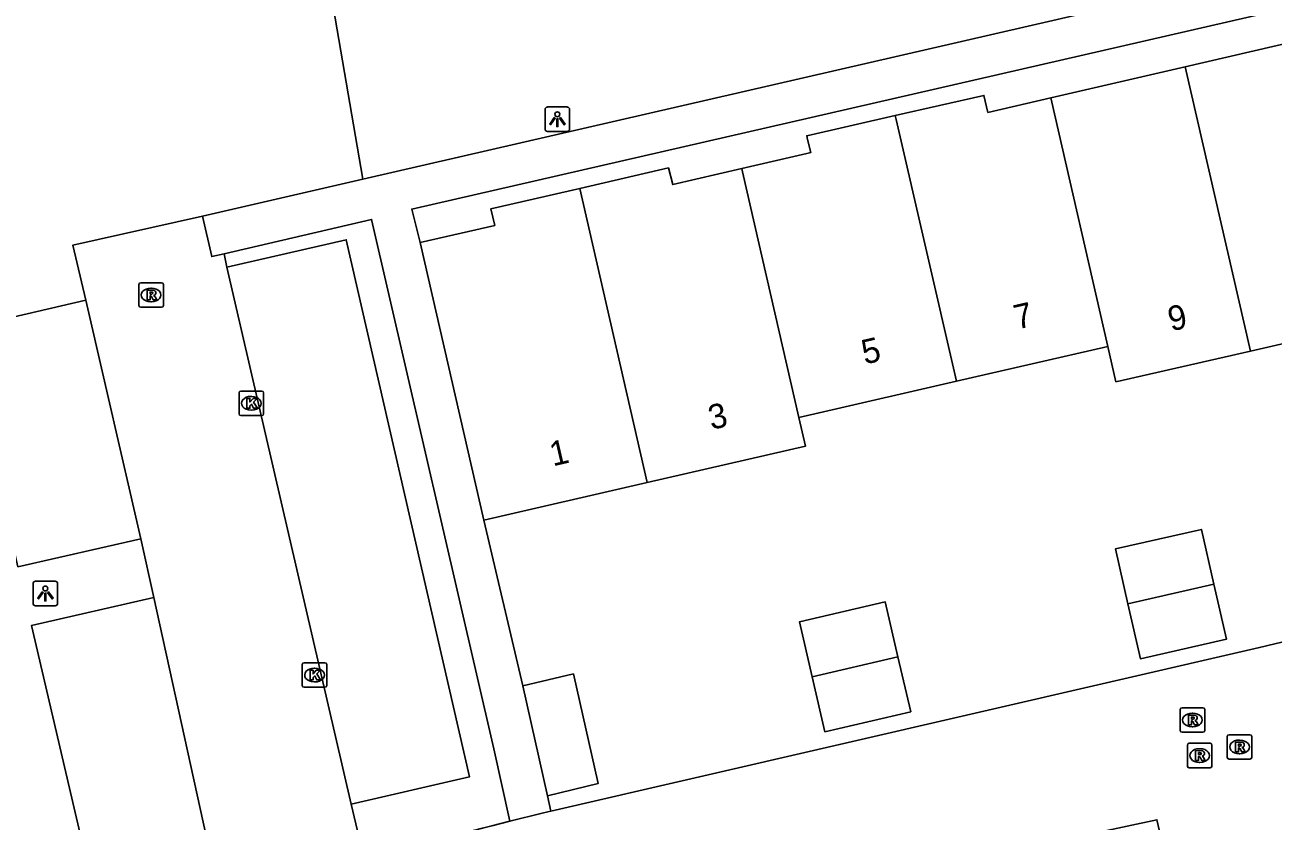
# Model space of a CAD drawing. Extents: x 156414 to 157775, y 382335 to 383765.
# Drawn here: x 157271.1 to 157322.1, y 382989.6 to 383022.1 of the extents above; entities that cross this region are included whole.
import ezdxf

# ---------------------------------------------------------------- set-up
doc = ezdxf.new("R2010")
doc.units = 0
for name, color, linetype in [('IMGEO_Groenvoorziening', 7, 'Continuous'), ('IMGEO_Kolk', 7, 'Continuous'), ('IMGEO_Lichtpunt', 7, 'Continuous'), ('IMGEO_Pand', 7, 'Continuous'), ('IMGEO_Pand_nummerreeks', 7, 'Continuous'), ('IMGEO_Parkeervlak_open', 7, 'Continuous'), ('IMGEO_Rijbaan_lokaal_open', 7, 'Continuous'), ('IMGEO_Rioolput', 7, 'Continuous'), ('IMGEO_Voetpad_open', 7, 'Continuous')]:
    doc.layers.add(name, color=color, linetype=linetype)

msp = doc.modelspace()

# ---------------------------------------------------------------- linework, layer by layer
at = {"layer": 'IMGEO_Groenvoorziening'}
msp.add_lwpolyline([(157284.929, 383015.798), (157282.002, 383032.823)], dxfattribs=at)
at = {"layer": 'IMGEO_Kolk'}
for p, q in [((157279.875, 383006.222), (157279.875, 383007.074)), ((157279.95, 383007.148), (157280.802, 383007.148)), ((157280.363, 383006.928), (157280.388, 383006.928)), ((157280.876, 383007.074), (157280.876, 383006.222)), ((157280.386, 383006.368), (157280.361, 383006.368)), ((157280.802, 383006.148), (157279.95, 383006.148)), ((157282.451, 382995.132), (157282.451, 382995.984)), ((157282.526, 382996.058), (157283.378, 382996.058)), ((157282.939, 382995.838), (157282.964, 382995.838)), ((157283.452, 382995.984), (157283.452, 382995.132)), ((157282.962, 382995.278), (157282.937, 382995.278)), ((157283.378, 382995.058), (157282.526, 382995.058))]:
    msp.add_line(p, q, dxfattribs=at)
for points in [[(157279.875, 383006.222), (157279.875, 383007.074)], [(157279.95, 383007.148), (157280.802, 383007.148)], [(157280.876, 383007.074), (157280.876, 383006.222)], [(157280.196, 383006.848), (157280.319, 383006.848), (157280.319, 383006.697), (157280.449, 383006.848), (157280.613, 383006.848), (157280.467, 383006.697), (157280.62, 383006.448), (157280.468, 383006.448), (157280.383, 383006.612), (157280.319, 383006.545), (157280.319, 383006.448), (157280.196, 383006.448), (157280.196, 383006.848)], [(157280.802, 383006.148), (157279.95, 383006.148)], [(157282.451, 382995.132), (157282.451, 382995.984)], [(157282.526, 382996.058), (157283.378, 382996.058)], [(157282.772, 382995.758), (157282.895, 382995.758), (157282.895, 382995.607), (157283.025, 382995.758), (157283.189, 382995.758), (157283.043, 382995.607), (157283.196, 382995.358), (157283.044, 382995.358), (157282.959, 382995.522), (157282.895, 382995.455), (157282.895, 382995.358), (157282.772, 382995.358), (157282.772, 382995.758)], [(157283.452, 382995.984), (157283.452, 382995.132)], [(157283.378, 382995.058), (157282.526, 382995.058)]]:
    msp.add_lwpolyline(points, dxfattribs=at)
for centre, start, end in [((157279.952, 383007.072), 91.552, 178.448), ((157279.952, 383007.072), 91.552, 178.448), ((157280.8, 383007.072), 1.552, 88.448), ((157280.8, 383007.072), 1.552, 88.448), ((157279.952, 383006.224), 181.552, 268.448), ((157279.952, 383006.224), 181.552, 268.448), ((157280.8, 383006.224), 271.552, 358.448), ((157280.8, 383006.224), 271.552, 358.448), ((157282.528, 382995.982), 91.552, 178.448), ((157282.528, 382995.982), 91.552, 178.448), ((157283.376, 382995.982), 1.552, 88.448), ((157283.376, 382995.982), 1.552, 88.448), ((157282.528, 382995.134), 181.552, 268.448), ((157282.528, 382995.134), 181.552, 268.448), ((157283.376, 382995.134), 271.552, 358.448), ((157283.376, 382995.134), 271.552, 358.448)]:
    msp.add_arc(centre, 0.0765, start, end, dxfattribs=at)
for centre, major_axis, ratio, start_param, end_param in [((157280.362, 383006.648), (-0.387, 0.002), 0.722429, 4.712389, 7.853982), ((157280.387, 383006.648), (-0.39, 0.002), 0.717154, 1.570796, 4.712389), ((157282.938, 382995.558), (-0.387, 0.002), 0.722429, 4.712389, 7.853982), ((157282.963, 382995.558), (-0.39, 0.002), 0.717154, 1.570796, 4.712389)]:
    msp.add_ellipse(centre, major_axis=major_axis, ratio=ratio, start_param=start_param, end_param=end_param, dxfattribs=at)
at = {"layer": 'IMGEO_Lichtpunt'}
for p, q in [((157292.362, 383018.644), (157292.362, 383017.837)), ((157292.362, 383018.644), (157292.362, 383017.837)), ((157293.264, 383018.739), (157292.456, 383018.739)), ((157293.264, 383018.739), (157292.456, 383018.739)), ((157293.358, 383017.837), (157293.358, 383018.644)), ((157293.358, 383017.837), (157293.358, 383018.644)), ((157292.456, 383017.743), (157293.264, 383017.743)), ((157292.456, 383017.743), (157293.264, 383017.743)), ((157271.471, 382999.29), (157271.471, 382998.483)), ((157271.471, 382999.29), (157271.471, 382998.483)), ((157272.373, 382999.385), (157271.565, 382999.385)), ((157272.373, 382999.385), (157271.565, 382999.385)), ((157272.467, 382998.483), (157272.467, 382999.29)), ((157272.467, 382998.483), (157272.467, 382999.29)), ((157271.565, 382998.389), (157272.373, 382998.389)), ((157271.565, 382998.389), (157272.373, 382998.389))]:
    msp.add_line(p, q, dxfattribs=at)
for points in [[(157292.736, 383018.308), (157292.775, 383018.28), (157292.587, 383018.018), (157292.549, 383018.045), (157292.736, 383018.308)], [(157292.838, 383018.26), (157292.885, 383018.26), (157292.885, 383017.938), (157292.838, 383017.938), (157292.838, 383018.26)], [(157292.948, 383018.28), (157292.986, 383018.307), (157293.173, 383018.045), (157293.134, 383018.017), (157292.948, 383018.28)], [(157271.845, 382998.954), (157271.884, 382998.926), (157271.696, 382998.664), (157271.658, 382998.691), (157271.845, 382998.954)], [(157271.947, 382998.906), (157271.994, 382998.906), (157271.994, 382998.584), (157271.947, 382998.584), (157271.947, 382998.906)], [(157272.057, 382998.926), (157272.095, 382998.953), (157272.282, 382998.691), (157272.243, 382998.663), (157272.057, 382998.926)]]:
    msp.add_lwpolyline(points, dxfattribs=at)
for centre in [(157292.861, 383018.442), (157271.97, 382999.088)]:
    msp.add_circle(centre, 0.0994, dxfattribs=at)
for centre, start, end in [((157292.456, 383018.644), 90, 180), ((157292.456, 383018.644), 90, 180), ((157293.264, 383018.644), 0, 90), ((157293.264, 383018.644), 0, 90), ((157292.456, 383017.837), 180, 270), ((157292.456, 383017.837), 180, 270), ((157293.264, 383017.837), 270, 0), ((157293.264, 383017.837), 270, 360), ((157271.565, 382999.29), 90, 180), ((157271.565, 382999.29), 90, 180), ((157272.373, 382999.29), 0, 90), ((157272.373, 382999.29), 0, 90), ((157271.565, 382998.483), 180, 270), ((157271.565, 382998.483), 180, 270), ((157272.373, 382998.483), 270, 0), ((157272.373, 382998.483), 270, 360)]:
    msp.add_arc(centre, 0.0946, start, end, dxfattribs=at)
at = {"layer": 'IMGEO_Pand'}
for points in [[(157318.473, 383020.377), (157323.934, 383021.638)], [(157312.991, 383019.111), (157318.473, 383020.377)], [(157321.138, 383008.78), (157318.473, 383020.377)], [(157312.991, 383019.111), (157310.43, 383018.52), (157310.264, 383019.215), (157306.65, 383018.389)], [(157315.323, 383008.964), (157312.991, 383019.111)], [(157306.65, 383018.389), (157303.035, 383017.563), (157303.072, 383017.416), (157303.206, 383016.884), (157303.044, 383016.846), (157300.386, 383016.228)], [(157309.141, 383007.547), (157306.687, 383018.227), (157306.65, 383018.389)], [(157325.12, 383016.572), (157326.624, 383010.034), (157321.138, 383008.78)], [(157300.386, 383016.228), (157297.566, 383015.572), (157297.395, 383016.252), (157293.773, 383015.419)], [(157300.386, 383016.228), (157300.418, 383016.091), (157302.719, 383006.073)], [(157287.265, 383013.206), (157290.307, 383013.905), (157290.15, 383014.587), (157293.773, 383015.419)], [(157293.773, 383015.419), (157296.53, 383003.418)], [(157287.265, 383013.206), (157289.866, 383001.885)], [(157315.323, 383008.964), (157309.141, 383007.547)], [(157321.138, 383008.78), (157315.652, 383007.527), (157315.323, 383008.964)], [(157302.719, 383006.073), (157302.892, 383006.113), (157303.54, 383006.262), (157309.141, 383007.547)], [(157296.53, 383003.418), (157302.988, 383004.903), (157302.719, 383006.073)], [(157296.53, 383003.418), (157289.866, 383001.885)], [(157316.142, 382998.463), (157315.632, 383000.705), (157319.142, 383001.504), (157319.652, 382999.262)], [(157319.652, 382999.262), (157320.163, 382997.019), (157316.652, 382996.22), (157316.142, 382998.463)], [(157319.652, 382999.262), (157316.142, 382998.463)], [(157303.256, 382995.484), (157302.735, 382997.724), (157306.237, 382998.539), (157306.758, 382996.299)], [(157306.758, 382996.299), (157307.279, 382994.058), (157303.777, 382993.244), (157303.256, 382995.484)], [(157306.758, 382996.299), (157303.256, 382995.484)], [(157291.453, 382995.113), (157293.517, 382995.607), (157294.524, 382991.126), (157292.46, 382990.632)], [(157291.453, 382995.113), (157292.46, 382990.632)]]:
    msp.add_lwpolyline(points, dxfattribs=at)
at = {"layer": 'IMGEO_Parkeervlak_open'}
for points in [[(157284.442, 382990.285), (157289.279, 382991.41), (157284.248, 383013.32), (157279.375, 383012.202)], [(157275.871, 383001.119), (157270.85, 382999.977), (157268.647, 383009.695), (157273.623, 383010.852)], [(157278.526, 382989.002), (157273.669, 382987.856), (157271.407, 382997.58), (157276.398, 382998.728)]]:
    msp.add_lwpolyline(points, dxfattribs=at)
at = {"layer": 'IMGEO_Rijbaan_lokaal_open'}
for points in [[(157273.623, 383010.852), (157273.086, 383013.098), (157278.379, 383014.289)], [(157278.379, 383014.289), (157278.762, 383012.633), (157279.264, 383012.752)], [(157279.264, 383012.752), (157279.375, 383012.202)], [(157279.375, 383012.202), (157284.442, 382990.285)], [(157275.871, 383001.119), (157273.623, 383010.852)], [(157276.398, 382998.728), (157275.871, 383001.119)], [(157292.601, 382990.001), (157321.511, 382996.686), (157338.228, 383000.685)], [(157278.526, 382989.002), (157276.398, 382998.728)], [(157284.442, 382990.285), (157285.014, 382987.878)], [(157290.927, 382989.6), (157292.244, 382989.918), (157292.475, 382989.972), (157292.601, 382990.001)], [(157318.459, 382984.778), (157317.328, 382989.654), (157314.895, 382989.129)]]:
    msp.add_lwpolyline(points, dxfattribs=at)
msp.add_arc((157310.447, 382911.558), 80.446, 104.04306, 108.43046, dxfattribs=at)
at = {"layer": 'IMGEO_Rioolput'}
for p, q in [((157275.784, 383010.641), (157275.784, 383011.493)), ((157275.859, 383011.567), (157276.711, 383011.567)), ((157276.785, 383011.493), (157276.785, 383010.641)), ((157276.272, 383011.347), (157276.297, 383011.347)), ((157276.711, 383010.567), (157275.859, 383010.567)), ((157276.295, 383010.787), (157276.27, 383010.787)), ((157318.274, 382993.297), (157318.274, 382994.149)), ((157318.349, 382994.223), (157319.201, 382994.223)), ((157319.275, 382994.149), (157319.275, 382993.297)), ((157318.762, 382994.003), (157318.787, 382994.003)), ((157319.201, 382993.223), (157318.349, 382993.223)), ((157318.785, 382993.443), (157318.76, 382993.443)), ((157320.27, 382993.124), (157321.122, 382993.124)), ((157318.567, 382991.846), (157318.567, 382992.698)), ((157318.642, 382992.772), (157319.494, 382992.772)), ((157319.568, 382992.698), (157319.568, 382991.846)), ((157320.195, 382992.198), (157320.195, 382993.05)), ((157320.683, 382992.904), (157320.708, 382992.904)), ((157321.196, 382993.05), (157321.196, 382992.198)), ((157319.055, 382992.552), (157319.08, 382992.552)), ((157321.122, 382992.124), (157320.27, 382992.124)), ((157320.706, 382992.344), (157320.681, 382992.344)), ((157319.494, 382991.772), (157318.642, 382991.772)), ((157319.078, 382991.992), (157319.053, 382991.992))]:
    msp.add_line(p, q, dxfattribs=at)
for points in [[(157275.784, 383010.641), (157275.784, 383011.493)], [(157275.859, 383011.567), (157276.711, 383011.567)], [(157276.785, 383011.493), (157276.785, 383010.641)], [(157276.373, 383011.265), (157276.121, 383011.267), (157276.121, 383010.867)], [(157276.121, 383010.867), (157276.245, 383010.867), (157276.245, 383011.029), (157276.256, 383011.029)], [(157276.299, 383011.186), (157276.245, 383011.186), (157276.245, 383011.105)], [(157276.245, 383011.105), (157276.297, 383011.105)], [(157276.303, 383011), (157276.374, 383010.867), (157276.514, 383010.867), (157276.449, 383010.993)], [(157276.711, 383010.567), (157275.859, 383010.567)], [(157318.274, 382993.297), (157318.274, 382994.149)], [(157318.349, 382994.223), (157319.201, 382994.223)], [(157319.275, 382994.149), (157319.275, 382993.297)], [(157318.863, 382993.921), (157318.611, 382993.923), (157318.611, 382993.523)], [(157318.611, 382993.523), (157318.735, 382993.523), (157318.735, 382993.685), (157318.746, 382993.685)], [(157318.789, 382993.842), (157318.735, 382993.842), (157318.735, 382993.761)], [(157318.735, 382993.761), (157318.787, 382993.761)], [(157318.793, 382993.656), (157318.864, 382993.523), (157319.004, 382993.523), (157318.939, 382993.649)], [(157319.201, 382993.223), (157318.349, 382993.223)], [(157320.27, 382993.124), (157321.122, 382993.124)], [(157318.567, 382991.846), (157318.567, 382992.698)], [(157318.642, 382992.772), (157319.494, 382992.772)], [(157319.568, 382992.698), (157319.568, 382991.846)], [(157320.195, 382992.198), (157320.195, 382993.05)], [(157320.784, 382992.822), (157320.532, 382992.824), (157320.532, 382992.424)], [(157320.71, 382992.743), (157320.656, 382992.743), (157320.656, 382992.662)], [(157320.656, 382992.662), (157320.708, 382992.662)], [(157321.196, 382993.05), (157321.196, 382992.198)], [(157319.156, 382992.47), (157318.904, 382992.472), (157318.904, 382992.072)], [(157318.904, 382992.072), (157319.028, 382992.072), (157319.028, 382992.234), (157319.039, 382992.234)], [(157319.082, 382992.391), (157319.028, 382992.391), (157319.028, 382992.31)], [(157319.028, 382992.31), (157319.08, 382992.31)], [(157319.086, 382992.205), (157319.157, 382992.072), (157319.297, 382992.072), (157319.232, 382992.198)], [(157321.122, 382992.124), (157320.27, 382992.124)], [(157320.532, 382992.424), (157320.656, 382992.424), (157320.656, 382992.586), (157320.667, 382992.586)], [(157320.714, 382992.557), (157320.785, 382992.424), (157320.925, 382992.424), (157320.86, 382992.55)], [(157319.494, 382991.772), (157318.642, 382991.772)]]:
    msp.add_lwpolyline(points, dxfattribs=at)
for centre, radius, start, end in [((157275.861, 383011.491), 0.0765, 91.552, 178.448), ((157275.861, 383011.491), 0.0765, 91.552, 178.448), ((157276.709, 383011.491), 0.0765, 1.552, 88.448), ((157276.709, 383011.491), 0.0765, 1.552, 88.448), ((157276.255, 383010.976), 0.0533, 26.0293, 88.6989), ((157276.281, 383011.294), 0.19, 274.7715, 282.9687), ((157276.305, 383011.09), 0.0964, 77.0061, 93.1865), ((157276.319, 383011.147), 0.0378, 276.6634, 79.6772), ((157276.372, 383011.155), 0.109, 350.3612, 89.416), ((157276.37, 383011.155), 0.112, 277.5842, 350.9817), ((157276.354, 383010.94), 0.108, 29.5134, 73.7905), ((157275.861, 383010.643), 0.0765, 181.552, 268.448), ((157275.861, 383010.643), 0.0765, 181.552, 268.448), ((157276.709, 383010.643), 0.0765, 271.552, 358.448), ((157276.709, 383010.643), 0.0765, 271.552, 358.448), ((157318.351, 382994.147), 0.0765, 91.552, 178.448), ((157318.351, 382994.147), 0.0765, 91.552, 178.448), ((157319.199, 382994.147), 0.0765, 1.552, 88.448), ((157319.199, 382994.147), 0.0765, 1.552, 88.448), ((157318.745, 382993.632), 0.0533, 26.0293, 88.6989), ((157318.771, 382993.95), 0.19, 274.7715, 282.9687), ((157318.795, 382993.746), 0.0964, 77.0061, 93.1865), ((157318.809, 382993.803), 0.0378, 276.6634, 79.6772), ((157318.862, 382993.811), 0.109, 350.3612, 89.416), ((157318.86, 382993.811), 0.112, 277.5842, 350.9817), ((157318.844, 382993.596), 0.108, 29.5134, 73.7905), ((157318.351, 382993.299), 0.0765, 181.552, 268.448), ((157318.351, 382993.299), 0.0765, 181.552, 268.448), ((157319.199, 382993.299), 0.0765, 271.552, 358.448), ((157319.199, 382993.299), 0.0765, 271.552, 358.448), ((157320.272, 382993.048), 0.0765, 91.552, 178.448), ((157320.272, 382993.048), 0.0765, 91.552, 178.448), ((157321.12, 382993.048), 0.0765, 1.552, 88.448), ((157321.12, 382993.048), 0.0765, 1.552, 88.448), ((157318.644, 382992.696), 0.0765, 91.552, 178.448), ((157318.644, 382992.696), 0.0765, 91.552, 178.448), ((157319.492, 382992.696), 0.0765, 1.552, 88.448), ((157319.492, 382992.696), 0.0765, 1.552, 88.448), ((157320.692, 382992.851), 0.19, 274.7715, 282.9687), ((157320.716, 382992.647), 0.0964, 77.0061, 93.1865), ((157320.73, 382992.704), 0.0378, 276.6634, 79.6772), ((157320.783, 382992.712), 0.109, 350.3612, 89.416), ((157320.781, 382992.712), 0.112, 277.5842, 350.9817), ((157320.765, 382992.497), 0.108, 29.5134, 73.7905), ((157319.038, 382992.181), 0.0533, 26.0293, 88.6989), ((157319.064, 382992.499), 0.19, 274.7715, 282.9687), ((157319.088, 382992.295), 0.0964, 77.0061, 93.1865), ((157319.102, 382992.352), 0.0378, 276.6634, 79.6772), ((157319.155, 382992.36), 0.109, 350.3612, 89.416), ((157319.153, 382992.36), 0.112, 277.5842, 350.9817), ((157319.137, 382992.145), 0.108, 29.5134, 73.7905), ((157320.272, 382992.2), 0.0765, 181.552, 268.448), ((157320.272, 382992.2), 0.0765, 181.552, 268.448), ((157320.666, 382992.533), 0.0533, 26.0293, 88.6989), ((157321.12, 382992.2), 0.0765, 271.552, 358.448), ((157321.12, 382992.2), 0.0765, 271.552, 358.448), ((157318.644, 382991.848), 0.0765, 181.552, 268.448), ((157318.644, 382991.848), 0.0765, 181.552, 268.448), ((157319.492, 382991.848), 0.0765, 271.552, 358.448), ((157319.492, 382991.848), 0.0765, 271.552, 358.448)]:
    msp.add_arc(centre, radius, start, end, dxfattribs=at)
for centre, major_axis, ratio, start_param, end_param in [((157276.271, 383011.067), (-0.387, 0.002), 0.722429, 4.712389, 7.853982), ((157276.296, 383011.067), (-0.39, 0.002), 0.717154, 1.570796, 4.712389), ((157318.761, 382993.723), (-0.387, 0.002), 0.722429, 4.712389, 7.853982), ((157318.786, 382993.723), (-0.39, 0.002), 0.717154, 1.570796, 4.712389), ((157320.682, 382992.624), (-0.387, 0.002), 0.722429, 4.712389, 7.853982), ((157320.707, 382992.624), (-0.39, 0.002), 0.717154, 1.570796, 4.712389), ((157319.054, 382992.272), (-0.387, 0.002), 0.722429, 4.712389, 7.853982), ((157319.079, 382992.272), (-0.39, 0.002), 0.717154, 1.570796, 4.712389)]:
    msp.add_ellipse(centre, major_axis=major_axis, ratio=ratio, start_param=start_param, end_param=end_param, dxfattribs=at)
at = {"layer": 'IMGEO_Voetpad_open'}
for points in [[(157284.929, 383015.798), (157348.03, 383030.323), (157354.058, 383004.348)], [(157352.377, 383003.953), (157346.774, 383028.329), (157286.921, 383014.572), (157287.265, 383013.206)], [(157278.379, 383014.289), (157284.929, 383015.798)], [(157290.927, 382989.6), (157290.27, 382992.54), (157285.279, 383014.151), (157279.264, 383012.752)], [(157289.866, 383001.885), (157291.453, 382995.113)], [(157292.46, 382990.632), (157292.601, 382990.001)]]:
    msp.add_lwpolyline(points, dxfattribs=at)

# ---------------------------------------------------------------- texts
at = {"layer": 'IMGEO_Pand_nummerreeks'}
for s, rotation, p in [('7', 12.9202, (157311.614, 383009.653)), ('9', 12.8719, (157317.902, 383009.58)), ('5', 12.9202, (157305.401, 383008.227)), ('3', 12.9488, (157299.147, 383005.559)), ('1', 12.9512, (157292.676, 383004.071))]:
    msp.add_text(s, height=1, rotation=rotation, dxfattribs=at).set_placement(p)

doc.saveas('drawing.dxf')
